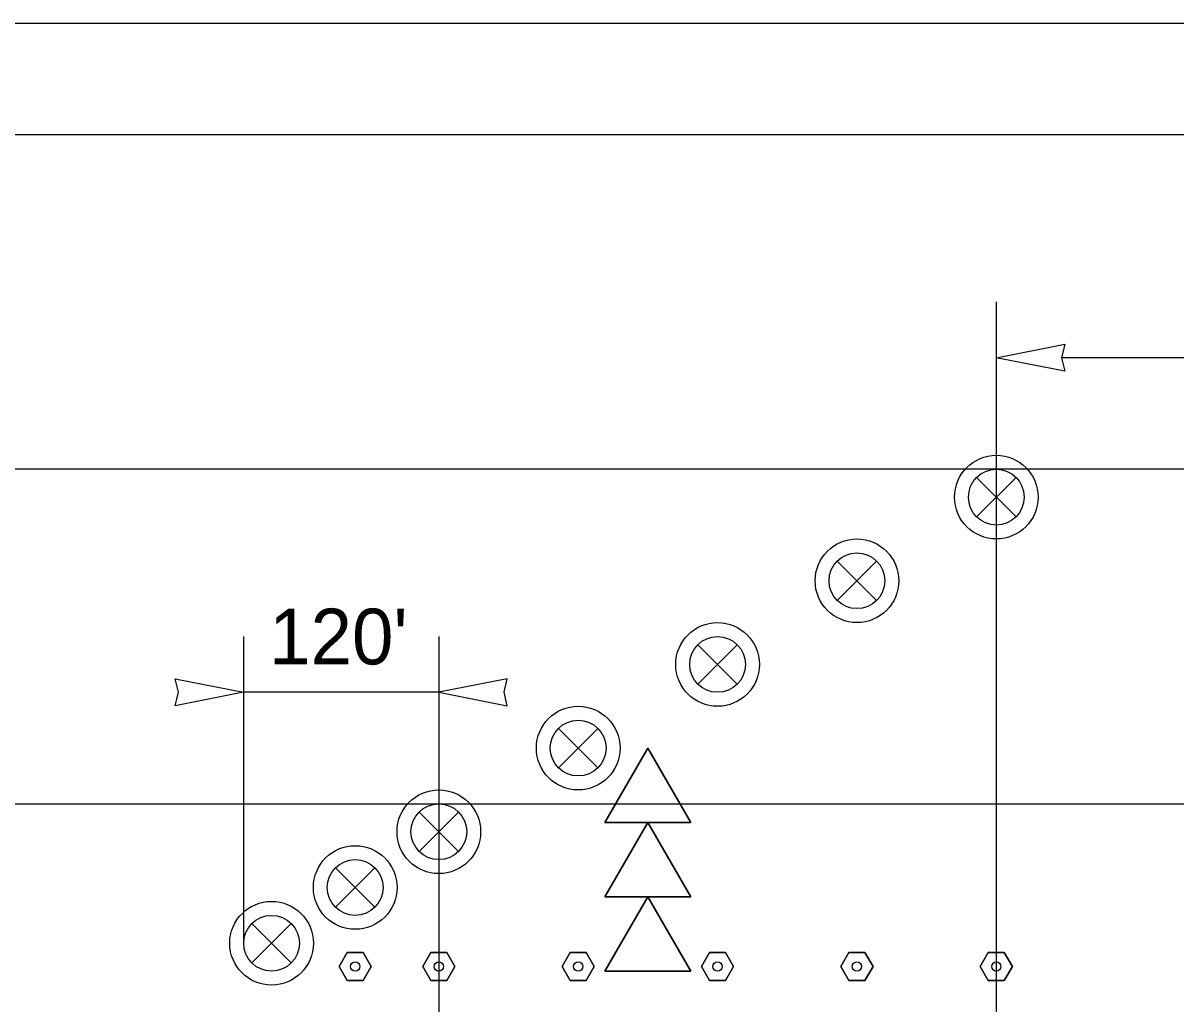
# Model space of a CAD drawing. Extents: x 99958 to 100136, y 99935 to 100013.
# Drawn here: x 100005.894 to 100007.548, y 99945.349 to 99946.756 of the extents above; entities that cross this region are included whole.
import ezdxf

# ---------------------------------------------------------------- set-up
doc = ezdxf.new("R2010")
doc.units = 0
for name, color, linetype in [('RD_ED_ShoulderPavedEdge', 7, 'Continuous'), ('RD_MK_LineEdgeWhite', 7, 'Continuous'), ('RD_MK_LineEdgeYellow', 7, 'Continuous'), ('RD_MK_LineLane', 7, 'Continuous'), ('TR_WZ_SequentialArrowSign', 7, 'Continuous'), ('TR_WZ_TrafficSafetyDrum', 7, 'Continuous'), ('TR_WZ_TubularMarker', 7, 'Continuous'), ('TR_WZ_WorkZoneDetails', 7, 'Continuous'), ('TR_WZ_WorkZoneTextCurrent', 7, 'Continuous')]:
    doc.layers.add(name, color=color, linetype=linetype)

msp = doc.modelspace()

# ---------------------------------------------------------------- linework, layer by layer
at = {"layer": 'RD_ED_ShoulderPavedEdge'}
msp.add_line((100000.8283, 99946.7557), (100015.62, 99946.7557), dxfattribs=at)
at = {"layer": 'RD_MK_LineEdgeWhite'}
msp.add_line((100000.8283, 99945.6357), (100015.62, 99945.6357), dxfattribs=at)
at = {"layer": 'RD_MK_LineEdgeYellow'}
msp.add_line((100000.8283, 99946.5957), (100015.62, 99946.5957), dxfattribs=at)
at = {"layer": 'RD_MK_LineLane'}
msp.add_lwpolyline([(100015.62, 99946.1157), (100000.8283, 99946.1157)], dxfattribs=at)
at = {"layer": 'TR_WZ_SequentialArrowSign'}
for points in [[(100006.7903, 99945.7157), (100006.7285, 99945.6091), (100006.7903, 99945.6091), (100006.852, 99945.6091), (100006.7903, 99945.7157)], [(100006.852, 99945.6091), (100006.7903, 99945.6091), (100006.7285, 99945.6091), (100006.7903, 99945.7157), (100006.852, 99945.6091)], [(100006.7903, 99945.6091), (100006.7285, 99945.5024), (100006.7903, 99945.5024), (100006.852, 99945.5024), (100006.7903, 99945.6091)], [(100006.852, 99945.5024), (100006.7903, 99945.5024), (100006.7285, 99945.5024), (100006.7903, 99945.6091), (100006.852, 99945.5024)], [(100006.7903, 99945.5024), (100006.7285, 99945.3957), (100006.852, 99945.3957), (100006.7903, 99945.5024)], [(100006.852, 99945.3957), (100006.7285, 99945.3957), (100006.7903, 99945.5024), (100006.852, 99945.3957)]]:
    msp.add_lwpolyline(points, dxfattribs=at)
at = {"layer": 'TR_WZ_TrafficSafetyDrum'}
for p, q in [((100007.262, 99946.104), (100007.3186, 99946.0474)), ((100007.3186, 99946.104), (100007.262, 99946.0474)), ((100007.062, 99945.984), (100007.1186, 99945.9274)), ((100007.1186, 99945.984), (100007.062, 99945.9274)), ((100006.862, 99945.864), (100006.9186, 99945.8074)), ((100006.9186, 99945.864), (100006.862, 99945.8074)), ((100006.662, 99945.744), (100006.7186, 99945.6874)), ((100006.7186, 99945.744), (100006.662, 99945.6874)), ((100006.462, 99945.624), (100006.5186, 99945.5674)), ((100006.5186, 99945.624), (100006.462, 99945.5674)), ((100006.342, 99945.544), (100006.3986, 99945.4874)), ((100006.3986, 99945.544), (100006.342, 99945.4874)), ((100006.222, 99945.464), (100006.2786, 99945.4074)), ((100006.2786, 99945.464), (100006.222, 99945.4074))]:
    msp.add_line(p, q, dxfattribs=at)
for centre, radius in [((100007.2903, 99946.0757), 0.06), ((100007.2903, 99946.0757), 0.06), ((100007.2903, 99946.0757), 0.04), ((100007.0903, 99945.9557), 0.06), ((100007.0903, 99945.9557), 0.06), ((100007.0903, 99945.9557), 0.04), ((100006.8903, 99945.8357), 0.06), ((100006.8903, 99945.8357), 0.06), ((100006.8903, 99945.8357), 0.04), ((100006.6903, 99945.7157), 0.06), ((100006.6903, 99945.7157), 0.06), ((100006.6903, 99945.7157), 0.04), ((100006.4903, 99945.5957), 0.06), ((100006.4903, 99945.5957), 0.06), ((100006.4903, 99945.5957), 0.04), ((100006.3703, 99945.5157), 0.06), ((100006.3703, 99945.5157), 0.06), ((100006.3703, 99945.5157), 0.04), ((100006.2503, 99945.4357), 0.06), ((100006.2503, 99945.4357), 0.06), ((100006.2503, 99945.4357), 0.04)]:
    msp.add_circle(centre, radius, dxfattribs=at)
at = {"layer": 'TR_WZ_TubularMarker'}
for points in [[(100006.3472, 99945.4024), (100006.3587, 99945.4224), (100006.3818, 99945.4224), (100006.3934, 99945.4024), (100006.3818, 99945.3824), (100006.3587, 99945.3824)], [(100006.4672, 99945.4024), (100006.4787, 99945.4224), (100006.5018, 99945.4224), (100006.5134, 99945.4024), (100006.5018, 99945.3824), (100006.4787, 99945.3824)], [(100006.6672, 99945.4024), (100006.6787, 99945.4224), (100006.7018, 99945.4224), (100006.7134, 99945.4024), (100006.7018, 99945.3824), (100006.6787, 99945.3824)], [(100006.8672, 99945.4024), (100006.8787, 99945.4224), (100006.9018, 99945.4224), (100006.9134, 99945.4024), (100006.9018, 99945.3824), (100006.8787, 99945.3824)], [(100007.0672, 99945.4024), (100007.0787, 99945.4224), (100007.1018, 99945.4224), (100007.1134, 99945.4024), (100007.1018, 99945.3824), (100007.0787, 99945.3824)], [(100007.2672, 99945.4024), (100007.2787, 99945.4224), (100007.3018, 99945.4224), (100007.3134, 99945.4024), (100007.3018, 99945.3824), (100007.2787, 99945.3824)]]:
    msp.add_lwpolyline(points, close=True, dxfattribs=at)
for points in [[(100006.3587, 99945.3824), (100006.3818, 99945.3824), (100006.3934, 99945.4024), (100006.3818, 99945.4224), (100006.3587, 99945.4224), (100006.3472, 99945.4024), (100006.3587, 99945.3824)], [(100006.4787, 99945.3824), (100006.5018, 99945.3824), (100006.5134, 99945.4024), (100006.5018, 99945.4224), (100006.4787, 99945.4224), (100006.4672, 99945.4024), (100006.4787, 99945.3824)], [(100006.6787, 99945.3824), (100006.7018, 99945.3824), (100006.7134, 99945.4024), (100006.7018, 99945.4224), (100006.6787, 99945.4224), (100006.6672, 99945.4024), (100006.6787, 99945.3824)], [(100006.8787, 99945.3824), (100006.9018, 99945.3824), (100006.9134, 99945.4024), (100006.9018, 99945.4224), (100006.8787, 99945.4224), (100006.8672, 99945.4024), (100006.8787, 99945.3824)], [(100007.0787, 99945.3824), (100007.1018, 99945.3824), (100007.1134, 99945.4024), (100007.1018, 99945.4224), (100007.0787, 99945.4224), (100007.0672, 99945.4024), (100007.0787, 99945.3824)], [(100007.2787, 99945.3824), (100007.3018, 99945.3824), (100007.3134, 99945.4024), (100007.3018, 99945.4224), (100007.2787, 99945.4224), (100007.2672, 99945.4024), (100007.2787, 99945.3824)]]:
    msp.add_lwpolyline(points, dxfattribs=at)
for centre in [(100006.3703, 99945.4024), (100006.4903, 99945.4024), (100006.6903, 99945.4024), (100006.8903, 99945.4024), (100007.0903, 99945.4024), (100007.2903, 99945.4024)]:
    msp.add_circle(centre, 0.00667, dxfattribs=at)
at = {"layer": 'TR_WZ_WorkZoneDetails'}
for p, q in [((100007.2902, 99946.3557), (100007.2902, 99944.598)), ((100010.1965, 99946.2757), (100007.384, 99946.2757)), ((100006.2102, 99945.8757), (100006.2102, 99945.4357)), ((100006.4902, 99945.8757), (100006.4902, 99944.9957)), ((100006.4902, 99945.7957), (100006.2102, 99945.7957))]:
    msp.add_line(p, q, dxfattribs=at)
for points in [[(100007.2902, 99946.2757), (100007.3885, 99946.295), (100007.384, 99946.2757), (100007.3885, 99946.2565)], [(100006.2102, 99945.7957), (100006.112, 99945.7765), (100006.1165, 99945.7957), (100006.112, 99945.815)], [(100006.4902, 99945.7957), (100006.5885, 99945.7765), (100006.584, 99945.7957), (100006.5885, 99945.815)]]:
    msp.add_lwpolyline(points, close=True, dxfattribs=at)

# ---------------------------------------------------------------- texts
at = {"layer": 'TR_WZ_WorkZoneTextCurrent'}
msp.add_text("120'", height=0.08, dxfattribs=at).set_placement((100006.2467, 99945.8357))

doc.saveas('drawing.dxf')
